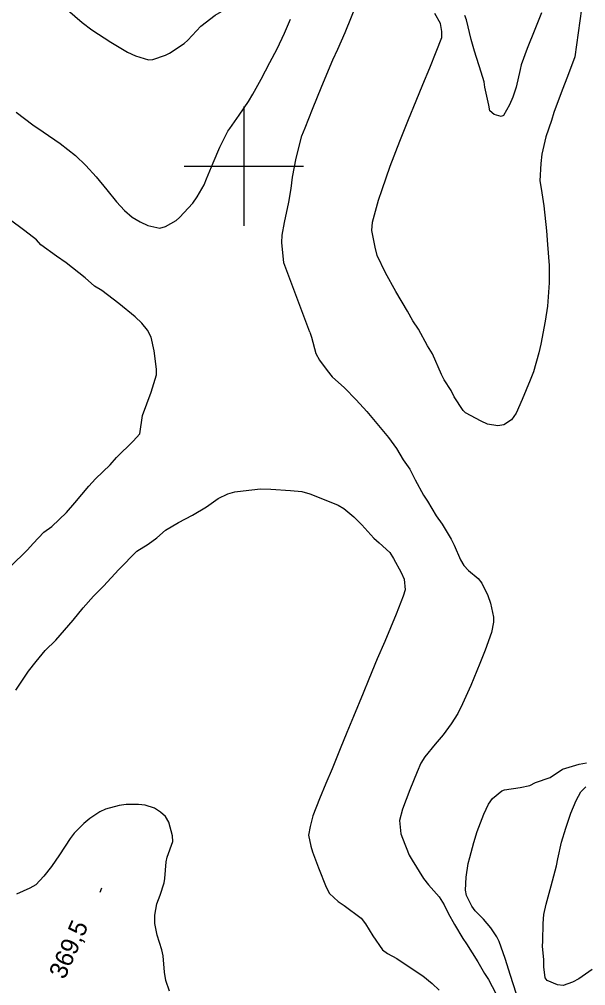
# Model space of a CAD drawing. Extents: x 287698 to 290158, y 5234163 to 5237182.
# Drawn here: x 288362.3 to 288457.3, y 5235862.5 to 5236024.6 of the extents above; entities that cross this region are included whole.
import ezdxf

# ---------------------------------------------------------------- set-up
doc = ezdxf.new("R2010")
doc.units = 0
for name, color, linetype in [('Niveau 1', 7, 'Continuous'), ('Niveau 2', 7, 'Continuous'), ('Niveau 3', 7, 'Continuous'), ('Niveau 61', 7, 'Continuous')]:
    doc.layers.add(name, color=color, linetype=linetype)

msp = doc.modelspace()

# ---------------------------------------------------------------- linework, layer by layer
at = {"layer": 'Niveau 1'}
for points in [[(288361.59, 5236034.09), (288362.9, 5236032.9), (288365.96, 5236030.12), (288368.28, 5236028.05), (288370.38, 5236026.23), (288372.86, 5236024.12), (288374.5, 5236022.9), (288377.67, 5236020.79), (288380.48, 5236019.12), (288381.84, 5236018.5), (288384, 5236017.85), (288384.72, 5236017.9), (288386.82, 5236018.61), (288387.54, 5236018.98), (288390, 5236020.61), (288390.59, 5236021.13), (288392.78, 5236023.51), (288395.2, 5236025.35), (288396.62, 5236026.17), (288397.79, 5236027.17), (288399.01, 5236028.51), (288399.46, 5236028.98), (288400.04, 5236029.73)], [(288387.49, 5235861.55), (288386.89, 5235863.33), (288386.68, 5235864.71), (288386.47, 5235867.45), (288386.23, 5235868.45), (288385.47, 5235870.94), (288385.04, 5235872.87), (288385.08, 5235874.31), (288385.37, 5235876.2), (288385.97, 5235877.63), (288386.63, 5235879.73), (288386.72, 5235880.46), (288386.95, 5235883.26), (288387.11, 5235884.03), (288388.08, 5235886.64), (288388, 5235887.63), (288387.42, 5235889.88), (288386.82, 5235890.83), (288386.03, 5235891.6), (288385.02, 5235892.24), (288383.46, 5235892.74), (288382.33, 5235892.87), (288380.25, 5235892.87), (288379.05, 5235892.69), (288376.78, 5235892.08), (288375.85, 5235891.65), (288374.14, 5235890.54), (288373.13, 5235889.69), (288371.53, 5235888.03), (288370.86, 5235887.16), (288369.09, 5235884.41), (288367.71, 5235882.44), (288366.46, 5235880.85), (288365.08, 5235879.41), (288364.09, 5235878.83), (288361.83, 5235877.79)]]:
    msp.add_lwpolyline(points, dxfattribs=at)
at = {"layer": 'Niveau 2'}
for points in [[(288411.03, 5235972.16), (288406.7, 5235983.76), (288406.36, 5235987.18), (288406.42, 5235988.43), (288406.81, 5235990.55), (288407.54, 5235993.96), (288407.92, 5235996.24), (288408.13, 5235998.14), (288408.75, 5236001.34), (288409.71, 5236005.09), (288410.28, 5236006.45), (288411.52, 5236009.56), (288413.09, 5236013.43), (288414.94, 5236017.87), (288415.75, 5236019.62), (288416.96, 5236022.42), (288419.92, 5236029.83), (288420.13, 5236032.25), (288419.4, 5236035.17)], [(288457.2, 5236030.51), (288455.49, 5236018.35), (288454.29, 5236015.03), (288453.38, 5236012.78), (288451.98, 5236008.99), (288451.58, 5236007.68), (288450.64, 5236004.9), (288449.97, 5236002.03), (288449.79, 5236000.42), (288449.65, 5235997.55), (288449.85, 5235996.26), (288450.31, 5235993.37), (288450.78, 5235989.15), (288450.91, 5235986.88), (288451.19, 5235983.34), (288451.19, 5235980.43), (288450.95, 5235976.49), (288450.51, 5235973.98), (288449.82, 5235970.1), (288449.49, 5235968.69), (288448.56, 5235965.46), (288448.01, 5235964.11), (288446.67, 5235960.86), (288445.64, 5235958.55), (288444.91, 5235957.41), (288443.6, 5235956.57), (288442.58, 5235956.41), (288440.88, 5235956.71)], [(288369.16, 5236003.8), (288371.73, 5236001.79), (288373.49, 5236000.14), (288375.2, 5235998.22), (288377, 5235996.05), (288378.64, 5235994.03), (288379.99, 5235992.55), (288381.28, 5235991.45), (288382.57, 5235990.63), (288383.86, 5235990.04), (288385.9, 5235989.61), (288386.85, 5235989.9), (288388.66, 5235990.89), (288389.2, 5235991.41), (288391.42, 5235993.79), (288392.16, 5235994.84), (288393.33, 5235996.89), (288393.72, 5235997.85), (288394.83, 5236000.54), (288395.97, 5236003.17), (288397.28, 5236005.85), (288397.64, 5236006.31), (288399.2, 5236008.58), (288400.78, 5236010.88), (288401.47, 5236012.07), (288402.87, 5236014.58), (288404.36, 5236017.39), (288405.59, 5236019.67), (288406.8, 5236022.32), (288407.8, 5236024.67)], [(288440.88, 5235956.71), (288439.79, 5235957.19), (288437.17, 5235958.61), (288436.77, 5235959.01), (288435.26, 5235961.3), (288434.74, 5235962.37), (288433.57, 5235964.12), (288433.17, 5235965.03), (288431.63, 5235968.48), (288430.79, 5235969.85), (288429.28, 5235972.67), (288428.32, 5235974.03), (288427.42, 5235975.64), (288425.46, 5235978.97), (288423.76, 5235982.1), (288422.35, 5235985.02), (288422.03, 5235986.4), (288421.45, 5235989.23), (288421.59, 5235990.58), (288422.57, 5235994.31), (288423.2, 5235996.07), (288424.52, 5236000.02), (288426.14, 5236004.22), (288427.62, 5236007.84), (288428.9, 5236010.94), (288430.01, 5236013.68), (288431.16, 5236016.48), (288432.27, 5236019.19), (288433.19, 5236021.61), (288433.22, 5236022.62), (288432.95, 5236023.92), (288432.02, 5236025.64)], [(288449.93, 5236025.72), (288448.79, 5236022.95), (288447.49, 5236019.77), (288446.49, 5236017.03), (288446.32, 5236016.2), (288445.66, 5236013.27), (288445.13, 5236011.57), (288444.57, 5236010.29), (288443.56, 5236008.5), (288443.14, 5236008.35), (288441.98, 5236008.66), (288441.25, 5236009.28), (288441.06, 5236010.22), (288440.4, 5236013.25), (288440.3, 5236014.16), (288439.78, 5236015.78), (288438.65, 5236019.28), (288438.11, 5236021.27), (288437.32, 5236024.56), (288437.04, 5236025.29)], [(288361.78, 5236009.09), (288364.57, 5236006.93), (288366.3, 5236005.74), (288369.16, 5236003.8)], [(288382.55, 5235955.05), (288383.01, 5235958.13), (288384.46, 5235962.06), (288385.31, 5235964.98), (288385.31, 5235965.94), (288384.96, 5235968.99), (288384.43, 5235971.32), (288383.84, 5235972.46), (288382.9, 5235973.67), (288381.74, 5235974.73), (288379, 5235976.97), (288376.14, 5235979.13), (288374.94, 5235979.88), (288373.35, 5235981.24), (288370.16, 5235983.79), (288368.54, 5235984.9), (288365.96, 5235986.82), (288365.2, 5235987.62), (288363.27, 5235989.17), (288360.62, 5235991.09)], [(288411.03, 5235972.16), (288411.32, 5235971.28), (288412.04, 5235968.55), (288412.68, 5235967.45), (288413.94, 5235965.69), (288414.83, 5235964.65), (288416.85, 5235962.77), (288418.82, 5235960.78), (288420.62, 5235958.85), (288422.03, 5235957.13), (288424.26, 5235954.45), (288425.57, 5235952.61), (288426.71, 5235950.73), (288427.82, 5235949.13), (288428.74, 5235947.37), (288430.14, 5235944.78), (288430.79, 5235943.78), (288432.24, 5235941.29), (288433.24, 5235939.92), (288434.78, 5235937.4), (288435.26, 5235936.41), (288436.33, 5235933.92), (288436.87, 5235932.96), (288437.67, 5235932.12), (288439.31, 5235930.79), (288439.89, 5235930.03), (288440.92, 5235927.94), (288441.35, 5235926.68), (288441.85, 5235924.32), (288441.89, 5235923.48), (288441.55, 5235921.73), (288440.49, 5235918.79), (288439.57, 5235916.55), (288438.05, 5235912.85), (288436.69, 5235909.75), (288435.87, 5235908.13), (288434.79, 5235906.43), (288433.42, 5235904.55), (288432.1, 5235902.99), (288430.34, 5235900.88), (288429.67, 5235899.78), (288429.05, 5235898.34), (288427.82, 5235895.32), (288426.62, 5235892.09), (288426.09, 5235890.17), (288426.33, 5235887.92), (288426.61, 5235887.23)], [(288360.76, 5235932.78), (288363.72, 5235935.6), (288364.66, 5235936.65), (288366.45, 5235938.55), (288367.76, 5235939.55), (288370.22, 5235941.88), (288371.66, 5235943.5), (288373.99, 5235946.32), (288375.11, 5235947.5), (288377.58, 5235949.88), (288378.63, 5235951.08), (288381.42, 5235953.85), (288382.55, 5235955.05)], [(288361.74, 5235912.07), (288363.87, 5235915.23), (288365.13, 5235916.89), (288366.67, 5235918.73), (288368.44, 5235920.47), (288371.34, 5235923.81), (288373.05, 5235925.89), (288374.78, 5235927.81), (288376.43, 5235929.51), (288379.02, 5235932.32), (288382.01, 5235935.41), (288383.92, 5235936.55), (288385.37, 5235937.6), (288386.87, 5235938.91), (288389, 5235940.21), (288391.4, 5235941.45), (288393.7, 5235942.81), (288395.67, 5235944.21), (288397.28, 5235945.02), (288398.49, 5235945.36), (288399.89, 5235945.52), (288402.77, 5235945.83), (288404.51, 5235945.78), (288407.83, 5235945.58), (288409.7, 5235945.39), (288411.06, 5235945.03), (288413.18, 5235944.19), (288415.82, 5235943.12), (288416.77, 5235942.54), (288418.46, 5235941.14), (288419.76, 5235939.83), (288421.81, 5235937.58), (288422.71, 5235936.8), (288424.48, 5235935.18), (288425.08, 5235934.13), (288426.4, 5235931.8), (288426.9, 5235930.67), (288427.04, 5235928.91), (288426.72, 5235927.82), (288425.53, 5235924.82), (288423.66, 5235920.24), (288422.37, 5235917.34), (288420.94, 5235913.92), (288419.98, 5235911.57), (288418.36, 5235907.62), (288417.27, 5235904.94), (288416.16, 5235902.23), (288414.8, 5235898.88), (288413.73, 5235896.37), (288412.69, 5235893.82), (288411.58, 5235890.94), (288411.09, 5235889.19), (288410.84, 5235887.73), (288411.2, 5235885.85), (288411.52, 5235884.95), (288412.53, 5235882.26), (288413.77, 5235879), (288414.37, 5235877.95), (288415.82, 5235876.56), (288416.8, 5235875.91), (288419.65, 5235873.81), (288420.38, 5235872.83), (288421.61, 5235870.83), (288423.27, 5235868.48), (288424.07, 5235867.86), (288425.64, 5235867), (288427.54, 5235865.75), (288430.01, 5235864.13), (288431.59, 5235862.84), (288432.73, 5235861.7)], [(288451.37, 5235897.38), (288453.42, 5235898.81), (288456.24, 5235899.61), (288457.46, 5235899.85)], [(288445.66, 5235861.22), (288444.72, 5235864.16), (288443.85, 5235867.02), (288442.83, 5235869.87), (288442.45, 5235870.67), (288441.42, 5235872.14), (288440.2, 5235873.61), (288438.79, 5235875.04), (288438.22, 5235875.82), (288437.34, 5235877.59), (288437.19, 5235878.48), (288437.26, 5235880.69), (288437.61, 5235882.96), (288437.88, 5235883.99), (288438.55, 5235886.51), (288439.15, 5235888.35), (288440.26, 5235891.22), (288441.05, 5235892.92), (288441.67, 5235893.88), (288443.25, 5235895.18), (288443.72, 5235895.32), (288446.32, 5235895.7), (288447.95, 5235896.08), (288448.92, 5235896.58), (288451.37, 5235897.38)], [(288458.39, 5235865.16), (288456.16, 5235863.62), (288455.13, 5235863.04), (288453.53, 5235862.51), (288452.6, 5235862.6), (288450.88, 5235863.31), (288450.53, 5235863.8), (288450.32, 5235865.62), (288450.31, 5235866.87), (288450.1, 5235869.01), (288450.14, 5235869.98), (288450.17, 5235872.92), (288450.32, 5235874.39), (288450.71, 5235876.15), (288451.54, 5235879.21), (288452.42, 5235882.59), (288452.63, 5235883.73), (288453.25, 5235886.52), (288454.01, 5235888.9), (288454.85, 5235891.43), (288455.75, 5235893.53), (288456.51, 5235895.02), (288457.38, 5235895.81)], [(288426.61, 5235887.23), (288427.7, 5235884.39), (288428.23, 5235883.5), (288430.14, 5235880.43), (288430.96, 5235879.37), (288432.73, 5235877.36), (288433.59, 5235876.02), (288434.24, 5235874.63), (288435.35, 5235872.73), (288436.7, 5235870.39), (288437.36, 5235869.48), (288439.26, 5235866.46), (288440.33, 5235864.48), (288441.01, 5235863.47), (288442.28, 5235861.16), (288442.57, 5235860.75)]]:
    msp.add_lwpolyline(points, dxfattribs=at)
at = {"layer": 'Niveau 3'}
msp.add_line((288375.87, 5235878.16), (288376.19, 5235878.89), dxfattribs=at)
at = {"layer": 'Niveau 61'}
for points in [[(288400, 5236010), (288400, 5236000), (288400, 5235990)], [(288390, 5236000), (288400, 5236000), (288410, 5236000)]]:
    msp.add_lwpolyline(points, dxfattribs=at)

# ---------------------------------------------------------------- texts
at = {"layer": 'Niveau 3'}
msp.add_text('369,5', height=3, rotation=66.1217, dxfattribs=at).set_placement((288369.91, 5235863.37))

doc.saveas('drawing.dxf')
